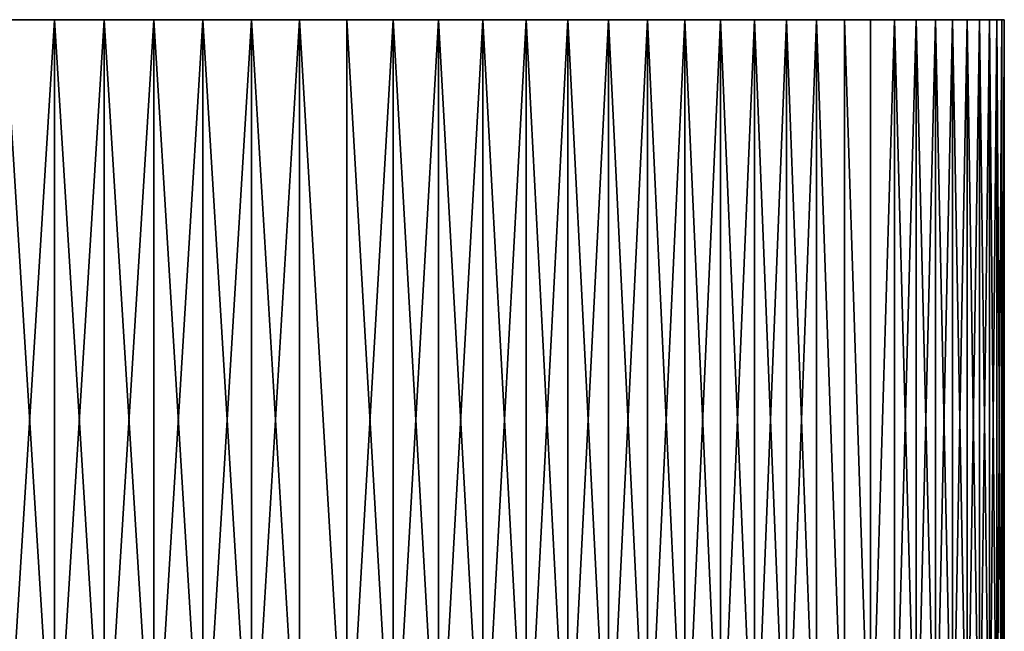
# Model space of a CAD drawing. Header units: millimetres. Extents: x 0 to 3270, y -325 to 325.
# Tile 335 of 402: x 1730 to 1735, y 37 to 40. Entities that reach past the tile are written whole.
import ezdxf

# ---------------------------------------------------------------- set-up
doc = ezdxf.new("R2010")
doc.units = ezdxf.units.MM
doc.layers.add('M6_A2_1730_793', color=7, linetype='Continuous')
doc.layers.add('M6_A2_1730_823', color=7, linetype='Continuous')

# ---------------------------------------------------------------- blocks, each defined once
blk = doc.blocks.new('M6_A2_1730_793')
at = {"layer": 'M6_A2_1730_793'}
for points in [[(1730.2492, 40, 788.0062), (1729.5022, 40, 788.0248), (1729.2548, 40, 788.0558)], [(1730.2492, 40, 797.9938), (1729.2548, 40, 788.0558), (1729.2548, 40, 797.9442)], [(1730.2492, 40, 797.9938), (1729.2548, 40, 797.9442), (1730, 40, 798)], [(1730.2492, 40, 797.9938), (1730.2492, 40, 788.0062), (1729.2548, 40, 788.0558)], [(1730.2492, 40, 788.0062), (1729.7508, 40, 788.0062), (1729.5022, 40, 788.0248)], [(1730.2492, 40, 788.0062), (1730, 40, 788), (1729.7508, 40, 788.0062)], [(1730.2492, 40, 797.9938), (1730, 40, 798), (1730, 36, 798)], [(1730.2492, 40, 797.9938), (1730, 36, 798), (1730.2492, 36, 797.9938)], [(1730, 40, 788), (1730.2492, 40, 788.0062), (1730.2492, 36, 788.0062)], [(1730, 40, 788), (1730.2492, 36, 788.0062), (1730, 36, 788)], [(1730.4978, 40, 797.9752), (1730.2492, 36, 797.9938), (1730.4978, 36, 797.9752)], [(1730.4978, 40, 797.9752), (1730.2492, 40, 797.9938), (1730.2492, 36, 797.9938)], [(1730.2492, 40, 788.0062), (1730.4978, 40, 788.0248), (1730.4978, 36, 788.0248)], [(1730.2492, 40, 788.0062), (1730.4978, 36, 788.0248), (1730.2492, 36, 788.0062)], [(1730.2492, 40, 797.9938), (1730.7452, 40, 788.0558), (1730.4978, 40, 788.0248)], [(1730.2492, 40, 797.9938), (1730.4978, 40, 788.0248), (1730.2492, 40, 788.0062)], [(1730.9907, 40, 797.9009), (1730.2492, 40, 797.9938), (1730.4978, 40, 797.9752)], [(1730.9907, 40, 797.9009), (1730.7452, 40, 788.0558), (1730.2492, 40, 797.9938)], [(1730.7452, 40, 797.9442), (1730.4978, 36, 797.9752), (1730.7452, 36, 797.9442)], [(1730.7452, 40, 797.9442), (1730.4978, 40, 797.9752), (1730.4978, 36, 797.9752)], [(1730.4978, 40, 788.0248), (1730.7452, 36, 788.0558), (1730.4978, 36, 788.0248)], [(1730.4978, 40, 788.0248), (1730.7452, 40, 788.0558), (1730.7452, 36, 788.0558)], [(1730.9907, 40, 797.9009), (1730.4978, 40, 797.9752), (1730.7452, 40, 797.9442)], [(1730.9907, 40, 797.9009), (1730.7452, 36, 797.9442), (1730.9907, 36, 797.9009)], [(1730.9907, 40, 797.9009), (1730.7452, 40, 797.9442), (1730.7452, 36, 797.9442)], [(1730.7452, 40, 788.0558), (1730.9907, 36, 788.0991), (1730.7452, 36, 788.0558)], [(1730.7452, 40, 788.0558), (1730.9907, 40, 788.0991), (1730.9907, 36, 788.0991)], [(1731.2338, 40, 788.1546), (1730.9907, 40, 788.0991), (1730.7452, 40, 788.0558)], [(1730.9907, 40, 797.9009), (1731.2338, 40, 788.1546), (1730.7452, 40, 788.0558)], [(1731.2338, 40, 797.8454), (1730.9907, 36, 797.9009), (1731.2338, 36, 797.8454)], [(1731.2338, 40, 797.8454), (1730.9907, 40, 797.9009), (1730.9907, 36, 797.9009)], [(1730.9907, 40, 788.0991), (1731.2338, 36, 788.1546), (1730.9907, 36, 788.0991)], [(1730.9907, 40, 788.0991), (1731.2338, 40, 788.1546), (1731.2338, 36, 788.1546)], [(1731.2338, 40, 797.8454), (1731.2338, 40, 788.1546), (1730.9907, 40, 797.9009)], [(1731.4738, 40, 797.7779), (1731.2338, 36, 797.8454), (1731.4738, 36, 797.7779)], [(1731.4738, 40, 797.7779), (1731.2338, 40, 797.8454), (1731.2338, 36, 797.8454)], [(1731.2338, 40, 788.1546), (1731.4738, 36, 788.2221), (1731.2338, 36, 788.1546)], [(1731.2338, 40, 788.1546), (1731.4738, 40, 788.2221), (1731.4738, 36, 788.2221)], [(1731.7101, 40, 788.3015), (1731.4738, 40, 788.2221), (1731.2338, 40, 788.1546)], [(1731.7101, 40, 797.6985), (1731.2338, 40, 797.8454), (1731.4738, 40, 797.7779)], [(1731.7101, 40, 797.6985), (1731.7101, 40, 788.3015), (1731.2338, 40, 788.1546)], [(1731.7101, 40, 797.6985), (1731.2338, 40, 788.1546), (1731.2338, 40, 797.8454)], [(1731.4738, 40, 797.7779), (1731.4738, 36, 797.7779), (1731.7101, 36, 797.6985)], [(1731.7101, 40, 797.6985), (1731.4738, 40, 797.7779), (1731.7101, 36, 797.6985)], [(1731.4738, 40, 788.2221), (1731.7101, 40, 788.3015), (1731.7101, 36, 788.3015)], [(1731.4738, 40, 788.2221), (1731.7101, 36, 788.3015), (1731.4738, 36, 788.2221)], [(1731.9422, 40, 797.6074), (1731.7101, 36, 797.6985), (1731.9422, 36, 797.6074)], [(1731.9422, 40, 797.6074), (1731.7101, 40, 797.6985), (1731.7101, 36, 797.6985)], [(1731.7101, 40, 788.3015), (1731.9422, 40, 788.3926), (1731.9422, 36, 788.3926)], [(1731.7101, 40, 788.3015), (1731.9422, 36, 788.3926), (1731.7101, 36, 788.3015)], [(1732.1694, 40, 788.4952), (1731.9422, 40, 788.3926), (1731.7101, 40, 788.3015)], [(1731.7101, 40, 797.6985), (1732.1694, 40, 788.4952), (1731.7101, 40, 788.3015)], [(1731.9422, 40, 797.6074), (1732.1694, 40, 788.4952), (1731.7101, 40, 797.6985)], [(1732.1694, 40, 797.5048), (1731.9422, 36, 797.6074), (1732.1694, 36, 797.5048)], [(1732.1694, 40, 797.5048), (1731.9422, 40, 797.6074), (1731.9422, 36, 797.6074)], [(1731.9422, 40, 788.3926), (1732.1694, 40, 788.4952), (1732.1694, 36, 788.4952)], [(1731.9422, 40, 788.3926), (1732.1694, 36, 788.4952), (1731.9422, 36, 788.3926)], [(1732.6072, 40, 797.2665), (1731.9422, 40, 797.6074), (1732.1694, 40, 797.5048)], [(1732.8166, 40, 797.1312), (1731.9422, 40, 797.6074), (1732.6072, 40, 797.2665)], [(1732.8166, 40, 797.1312), (1732.1694, 40, 788.4952), (1731.9422, 40, 797.6074)], [(1732.3913, 40, 797.3911), (1732.1694, 36, 797.5048), (1732.3913, 36, 797.3911)], [(1732.3913, 40, 797.3911), (1732.1694, 40, 797.5048), (1732.1694, 36, 797.5048)], [(1732.1694, 40, 788.4952), (1732.3913, 40, 788.6089), (1732.3913, 36, 788.6089)], [(1732.1694, 40, 788.4952), (1732.3913, 36, 788.6089), (1732.1694, 36, 788.4952)], [(1732.6072, 40, 797.2665), (1732.1694, 40, 797.5048), (1732.3913, 40, 797.3911)], [(1732.8166, 40, 797.1312), (1732.3913, 40, 788.6089), (1732.1694, 40, 788.4952)], [(1732.6072, 40, 797.2665), (1732.3913, 40, 797.3911), (1732.3913, 36, 797.3911)], [(1732.6072, 40, 797.2665), (1732.3913, 36, 797.3911), (1732.6072, 36, 797.2665)], [(1732.3913, 40, 788.6089), (1732.6072, 40, 788.7335), (1732.6072, 36, 788.7335)], [(1732.3913, 40, 788.6089), (1732.6072, 36, 788.7335), (1732.3913, 36, 788.6089)], [(1732.8166, 40, 788.8688), (1732.6072, 40, 788.7335), (1732.3913, 40, 788.6089)], [(1732.8166, 40, 797.1312), (1732.8166, 40, 788.8688), (1732.3913, 40, 788.6089)], [(1732.8166, 40, 797.1312), (1732.6072, 40, 797.2665), (1732.6072, 36, 797.2665)], [(1732.8166, 40, 797.1312), (1732.6072, 36, 797.2665), (1732.8166, 36, 797.1312)], [(1732.6072, 40, 788.7335), (1732.8166, 40, 788.8688), (1732.8166, 36, 788.8688)], [(1732.6072, 40, 788.7335), (1732.8166, 36, 788.8688), (1732.6072, 36, 788.7335)], [(1733.019, 40, 796.9857), (1732.8166, 40, 797.1312), (1732.8166, 36, 797.1312)], [(1733.019, 40, 796.9857), (1732.8166, 36, 797.1312), (1733.019, 36, 796.9857)], [(1732.8166, 40, 788.8688), (1733.019, 40, 789.0143), (1733.019, 36, 789.0143)], [(1732.8166, 40, 788.8688), (1733.019, 36, 789.0143), (1732.8166, 36, 788.8688)], [(1733.2139, 40, 796.8302), (1732.8166, 40, 797.1312), (1733.019, 40, 796.9857)], [(1733.2139, 40, 796.8302), (1733.019, 40, 789.0143), (1732.8166, 40, 788.8688)], [(1733.2139, 40, 796.8302), (1732.8166, 40, 788.8688), (1732.8166, 40, 797.1312)], [(1733.2139, 40, 796.8302), (1733.019, 40, 796.9857), (1733.019, 36, 796.9857)], [(1733.2139, 40, 796.8302), (1733.019, 36, 796.9857), (1733.2139, 36, 796.8302)], [(1733.019, 40, 789.0143), (1733.2139, 40, 789.1698), (1733.2139, 36, 789.1698)], [(1733.019, 40, 789.0143), (1733.2139, 36, 789.1698), (1733.019, 36, 789.0143)], [(1733.2139, 40, 796.8302), (1733.2139, 40, 789.1698), (1733.019, 40, 789.0143)], [(1733.4009, 40, 796.6653), (1733.2139, 40, 796.8302), (1733.2139, 36, 796.8302)], [(1733.4009, 40, 796.6653), (1733.2139, 36, 796.8302), (1733.4009, 36, 796.6653)], [(1733.2139, 40, 789.1698), (1733.4009, 40, 789.3347), (1733.4009, 36, 789.3347)], [(1733.2139, 40, 789.1698), (1733.4009, 36, 789.3347), (1733.2139, 36, 789.1698)], [(1733.5793, 40, 789.5088), (1733.4009, 40, 789.3347), (1733.2139, 40, 789.1698)], [(1733.9092, 40, 789.8826), (1733.5793, 40, 789.5088), (1733.2139, 40, 789.1698)], [(1733.5793, 40, 796.4912), (1733.9092, 40, 789.8826), (1733.2139, 40, 789.1698)], [(1733.5793, 40, 796.4912), (1733.2139, 40, 796.8302), (1733.4009, 40, 796.6653)], [(1733.5793, 40, 796.4912), (1733.2139, 40, 789.1698), (1733.2139, 40, 796.8302)], [(1733.5793, 40, 796.4912), (1733.4009, 40, 796.6653), (1733.4009, 36, 796.6653)], [(1733.5793, 40, 796.4912), (1733.4009, 36, 796.6653), (1733.5793, 36, 796.4912)], [(1733.4009, 40, 789.3347), (1733.5793, 40, 789.5088), (1733.5793, 36, 789.5088)], [(1733.4009, 40, 789.3347), (1733.5793, 36, 789.5088), (1733.4009, 36, 789.3347)], [(1733.7489, 40, 796.3084), (1733.5793, 40, 796.4912), (1733.5793, 36, 796.4912)], [(1733.7489, 40, 796.3084), (1733.5793, 36, 796.4912), (1733.7489, 36, 796.3084)], [(1733.5793, 40, 789.5088), (1733.7489, 40, 789.6916), (1733.7489, 36, 789.6916)], [(1733.5793, 40, 789.5088), (1733.7489, 36, 789.6916), (1733.5793, 36, 789.5088)], [(1733.9092, 40, 789.8826), (1733.7489, 40, 789.6916), (1733.5793, 40, 789.5088)], [(1733.5793, 40, 796.4912), (1733.7489, 40, 796.3084), (1733.9092, 40, 796.1174)], [(1733.5793, 40, 796.4912), (1733.9092, 40, 796.1174), (1733.9092, 40, 789.8826)], [(1733.9092, 40, 796.1174), (1733.7489, 40, 796.3084), (1733.7489, 36, 796.3084)], [(1733.9092, 40, 796.1174), (1733.7489, 36, 796.3084), (1733.9092, 36, 796.1174)], [(1733.7489, 40, 789.6916), (1733.9092, 40, 789.8826), (1733.9092, 36, 789.8826)], [(1733.7489, 40, 789.6916), (1733.9092, 36, 789.8826), (1733.7489, 36, 789.6916)], [(1734.0597, 40, 795.9187), (1733.9092, 40, 796.1174), (1733.9092, 36, 796.1174)], [(1734.0597, 40, 795.9187), (1733.9092, 36, 796.1174), (1734.0597, 36, 795.9187)], [(1733.9092, 40, 789.8826), (1734.0597, 40, 790.0813), (1734.0597, 36, 790.0813)], [(1733.9092, 40, 789.8826), (1734.0597, 36, 790.0813), (1733.9092, 36, 789.8826)], [(1734.8131, 40, 791.6458), (1734.0597, 40, 790.0813), (1733.9092, 40, 789.8826)], [(1733.9092, 40, 796.1174), (1734.9984, 40, 793.1247), (1734.8131, 40, 791.6458)], [(1733.9092, 40, 796.1174), (1734.0597, 40, 795.9187), (1734.2001, 40, 795.7127)], [(1733.9092, 40, 796.1174), (1734.2001, 40, 795.7127), (1734.3301, 40, 795.5)], [(1733.9092, 40, 796.1174), (1734.7396, 40, 794.5924), (1734.9984, 40, 793.1247)], [(1733.9092, 40, 796.1174), (1734.3301, 40, 795.5), (1734.7396, 40, 794.5924)], [(1733.9092, 40, 796.1174), (1734.8131, 40, 791.6458), (1733.9092, 40, 789.8826)], [(1734.0597, 40, 795.9187), (1734.0597, 36, 795.9187), (1734.2001, 36, 795.7127)], [(1734.2001, 40, 795.7127), (1734.0597, 40, 795.9187), (1734.2001, 36, 795.7127)], [(1734.0597, 40, 790.0813), (1734.2001, 40, 790.2873), (1734.2001, 36, 790.2873)], [(1734.0597, 40, 790.0813), (1734.2001, 36, 790.2873), (1734.0597, 36, 790.0813)], [(1734.6544, 40, 791.1733), (1734.2001, 40, 790.2873), (1734.0597, 40, 790.0813)], [(1734.7396, 40, 791.4076), (1734.6544, 40, 791.1733), (1734.0597, 40, 790.0813)], [(1734.8131, 40, 791.6458), (1734.7396, 40, 791.4076), (1734.0597, 40, 790.0813)], [(1734.2001, 40, 795.7127), (1734.2001, 36, 795.7127), (1734.3301, 36, 795.5)], [(1734.3301, 40, 795.5), (1734.2001, 40, 795.7127), (1734.3301, 36, 795.5)], [(1734.2001, 40, 790.2873), (1734.3301, 40, 790.5), (1734.3301, 36, 790.5)], [(1734.2001, 40, 790.2873), (1734.3301, 36, 790.5), (1734.2001, 36, 790.2873)], [(1734.4494, 40, 790.7189), (1734.3301, 40, 790.5), (1734.2001, 40, 790.2873)], [(1734.6544, 40, 791.1733), (1734.4494, 40, 790.7189), (1734.2001, 40, 790.2873)], [(1734.4494, 40, 795.2811), (1734.3301, 40, 795.5), (1734.3301, 36, 795.5)], [(1734.4494, 40, 795.2811), (1734.3301, 36, 795.5), (1734.4494, 36, 795.2811)], [(1734.4494, 40, 790.7189), (1734.4494, 36, 790.7189), (1734.3301, 36, 790.5)], [(1734.3301, 40, 790.5), (1734.4494, 40, 790.7189), (1734.3301, 36, 790.5)], [(1734.3301, 40, 795.5), (1734.4494, 40, 795.2811), (1734.7396, 40, 794.5924)], [(1734.5575, 40, 795.0564), (1734.4494, 36, 795.2811), (1734.5575, 36, 795.0564)], [(1734.5575, 40, 795.0564), (1734.4494, 40, 795.2811), (1734.4494, 36, 795.2811)], [(1734.4494, 40, 790.7189), (1734.5575, 40, 790.9436), (1734.5575, 36, 790.9436)], [(1734.4494, 40, 790.7189), (1734.5575, 36, 790.9436), (1734.4494, 36, 790.7189)], [(1734.6544, 40, 791.1733), (1734.5575, 40, 790.9436), (1734.4494, 40, 790.7189)], [(1734.4494, 40, 795.2811), (1734.5575, 40, 795.0564), (1734.7396, 40, 794.5924)], [(1734.6544, 40, 794.8267), (1734.5575, 36, 795.0564), (1734.6544, 36, 794.8267)], [(1734.6544, 40, 794.8267), (1734.5575, 40, 795.0564), (1734.5575, 36, 795.0564)], [(1734.5575, 40, 790.9436), (1734.6544, 40, 791.1733), (1734.6544, 36, 791.1733)], [(1734.5575, 40, 790.9436), (1734.6544, 36, 791.1733), (1734.5575, 36, 790.9436)], [(1734.5575, 40, 795.0564), (1734.6544, 40, 794.8267), (1734.7396, 40, 794.5924)], [(1734.7396, 40, 794.5924), (1734.6544, 36, 794.8267), (1734.7396, 36, 794.5924)], [(1734.7396, 40, 794.5924), (1734.6544, 40, 794.8267), (1734.6544, 36, 794.8267)], [(1734.6544, 40, 791.1733), (1734.7396, 40, 791.4076), (1734.7396, 36, 791.4076)], [(1734.6544, 40, 791.1733), (1734.7396, 36, 791.4076), (1734.6544, 36, 791.1733)], [(1734.8131, 40, 794.3542), (1734.7396, 36, 794.5924), (1734.8131, 36, 794.3542)], [(1734.8131, 40, 794.3542), (1734.7396, 40, 794.5924), (1734.7396, 36, 794.5924)], [(1734.7396, 40, 791.4076), (1734.8131, 40, 791.6458), (1734.8131, 36, 791.6458)], [(1734.7396, 40, 791.4076), (1734.8131, 36, 791.6458), (1734.7396, 36, 791.4076)], [(1734.7396, 40, 794.5924), (1734.924, 40, 793.8682), (1734.9984, 40, 793.1247)], [(1734.7396, 40, 794.5924), (1734.8131, 40, 794.3542), (1734.8746, 40, 794.1126)], [(1734.7396, 40, 794.5924), (1734.8746, 40, 794.1126), (1734.924, 40, 793.8682)], [(1734.8746, 40, 794.1126), (1734.8131, 36, 794.3542), (1734.8746, 36, 794.1126)], [(1734.8746, 40, 794.1126), (1734.8131, 40, 794.3542), (1734.8131, 36, 794.3542)], [(1734.8131, 40, 791.6458), (1734.8746, 40, 791.8874), (1734.8746, 36, 791.8874)], [(1734.8131, 40, 791.6458), (1734.8746, 36, 791.8874), (1734.8131, 36, 791.6458)], [(1734.924, 40, 792.1318), (1734.8746, 40, 791.8874), (1734.8131, 40, 791.6458)], [(1734.9984, 40, 793.1247), (1734.924, 40, 792.1318), (1734.8131, 40, 791.6458)], [(1734.924, 40, 793.8682), (1734.8746, 36, 794.1126), (1734.924, 36, 793.8682)], [(1734.924, 40, 793.8682), (1734.8746, 40, 794.1126), (1734.8746, 36, 794.1126)], [(1734.8746, 40, 791.8874), (1734.924, 36, 792.1318), (1734.8746, 36, 791.8874)], [(1734.8746, 40, 791.8874), (1734.924, 40, 792.1318), (1734.924, 36, 792.1318)], [(1734.9612, 40, 793.6217), (1734.924, 36, 793.8682), (1734.9612, 36, 793.6217)], [(1734.9612, 40, 793.6217), (1734.924, 40, 793.8682), (1734.924, 36, 793.8682)], [(1734.924, 40, 792.1318), (1734.9612, 36, 792.3783), (1734.924, 36, 792.1318)], [(1734.924, 40, 792.1318), (1734.9612, 40, 792.3783), (1734.9612, 36, 792.3783)], [(1734.986, 40, 792.6263), (1734.9612, 40, 792.3783), (1734.924, 40, 792.1318)], [(1734.9984, 40, 792.8753), (1734.986, 40, 792.6263), (1734.924, 40, 792.1318)], [(1734.9984, 40, 793.1247), (1734.9984, 40, 792.8753), (1734.924, 40, 792.1318)], [(1734.924, 40, 793.8682), (1734.9612, 40, 793.6217), (1734.986, 40, 793.3737)], [(1734.924, 40, 793.8682), (1734.986, 40, 793.3737), (1734.9984, 40, 793.1247)], [(1734.986, 40, 793.3737), (1734.9612, 36, 793.6217), (1734.986, 36, 793.3737)], [(1734.986, 40, 793.3737), (1734.9612, 40, 793.6217), (1734.9612, 36, 793.6217)], [(1734.9612, 40, 792.3783), (1734.986, 36, 792.6263), (1734.9612, 36, 792.3783)], [(1734.9612, 40, 792.3783), (1734.986, 40, 792.6263), (1734.986, 36, 792.6263)], [(1734.9984, 40, 793.1247), (1734.986, 36, 793.3737), (1734.9984, 36, 793.1247)], [(1734.9984, 40, 793.1247), (1734.986, 40, 793.3737), (1734.986, 36, 793.3737)], [(1734.9984, 40, 792.8753), (1734.9984, 36, 792.8753), (1734.986, 36, 792.6263)], [(1734.986, 40, 792.6263), (1734.9984, 40, 792.8753), (1734.986, 36, 792.6263)], [(1734.9984, 40, 792.8753), (1734.9984, 36, 793.1247), (1734.9984, 36, 792.8753)], [(1734.9984, 40, 792.8753), (1734.9984, 40, 793.1247), (1734.9984, 36, 793.1247)]]:
    blk.add_3dface(points, dxfattribs=at)
blk = doc.blocks.new('M6_A2_1730_823')
at = {"layer": 'M6_A2_1730_823'}
for points in [[(1730.2492, 40, 818.0062), (1729.5022, 40, 818.0248), (1729.2548, 40, 818.0558)], [(1730.2492, 40, 827.9938), (1729.2548, 40, 818.0558), (1729.2548, 40, 827.9442)], [(1730.2492, 40, 827.9938), (1729.2548, 40, 827.9442), (1730, 40, 828)], [(1730.2492, 40, 827.9938), (1730.2492, 40, 818.0062), (1729.2548, 40, 818.0558)], [(1730.2492, 40, 818.0062), (1729.7508, 40, 818.0062), (1729.5022, 40, 818.0248)], [(1730.2492, 40, 818.0062), (1730, 40, 818), (1729.7508, 40, 818.0062)], [(1730.2492, 40, 827.9938), (1730, 40, 828), (1730, 36, 828)], [(1730.2492, 40, 827.9938), (1730, 36, 828), (1730.2492, 36, 827.9938)], [(1730, 40, 818), (1730.2492, 40, 818.0062), (1730.2492, 36, 818.0062)], [(1730, 40, 818), (1730.2492, 36, 818.0062), (1730, 36, 818)], [(1730.4978, 40, 827.9752), (1730.2492, 36, 827.9938), (1730.4978, 36, 827.9752)], [(1730.4978, 40, 827.9752), (1730.2492, 40, 827.9938), (1730.2492, 36, 827.9938)], [(1730.2492, 40, 818.0062), (1730.4978, 40, 818.0248), (1730.4978, 36, 818.0248)], [(1730.2492, 40, 818.0062), (1730.4978, 36, 818.0248), (1730.2492, 36, 818.0062)], [(1730.2492, 40, 827.9938), (1730.7452, 40, 818.0558), (1730.4978, 40, 818.0248)], [(1730.2492, 40, 827.9938), (1730.4978, 40, 818.0248), (1730.2492, 40, 818.0062)], [(1730.9907, 40, 827.9009), (1730.2492, 40, 827.9938), (1730.4978, 40, 827.9752)], [(1730.9907, 40, 827.9009), (1730.7452, 40, 818.0558), (1730.2492, 40, 827.9938)], [(1730.7452, 40, 827.9442), (1730.4978, 36, 827.9752), (1730.7452, 36, 827.9442)], [(1730.7452, 40, 827.9442), (1730.4978, 40, 827.9752), (1730.4978, 36, 827.9752)], [(1730.4978, 40, 818.0248), (1730.7452, 36, 818.0558), (1730.4978, 36, 818.0248)], [(1730.4978, 40, 818.0248), (1730.7452, 40, 818.0558), (1730.7452, 36, 818.0558)], [(1730.9907, 40, 827.9009), (1730.4978, 40, 827.9752), (1730.7452, 40, 827.9442)], [(1730.9907, 40, 827.9009), (1730.7452, 36, 827.9442), (1730.9907, 36, 827.9009)], [(1730.9907, 40, 827.9009), (1730.7452, 40, 827.9442), (1730.7452, 36, 827.9442)], [(1730.7452, 40, 818.0558), (1730.9907, 36, 818.0991), (1730.7452, 36, 818.0558)], [(1730.7452, 40, 818.0558), (1730.9907, 40, 818.0991), (1730.9907, 36, 818.0991)], [(1731.2338, 40, 818.1546), (1730.9907, 40, 818.0991), (1730.7452, 40, 818.0558)], [(1730.9907, 40, 827.9009), (1731.2338, 40, 818.1546), (1730.7452, 40, 818.0558)], [(1731.2338, 40, 827.8454), (1730.9907, 36, 827.9009), (1731.2338, 36, 827.8454)], [(1731.2338, 40, 827.8454), (1730.9907, 40, 827.9009), (1730.9907, 36, 827.9009)], [(1730.9907, 40, 818.0991), (1731.2338, 36, 818.1546), (1730.9907, 36, 818.0991)], [(1730.9907, 40, 818.0991), (1731.2338, 40, 818.1546), (1731.2338, 36, 818.1546)], [(1731.2338, 40, 827.8454), (1731.2338, 40, 818.1546), (1730.9907, 40, 827.9009)], [(1731.4738, 40, 827.7779), (1731.2338, 36, 827.8454), (1731.4738, 36, 827.7779)], [(1731.4738, 40, 827.7779), (1731.2338, 40, 827.8454), (1731.2338, 36, 827.8454)], [(1731.2338, 40, 818.1546), (1731.4738, 36, 818.2221), (1731.2338, 36, 818.1546)], [(1731.2338, 40, 818.1546), (1731.4738, 40, 818.2221), (1731.4738, 36, 818.2221)], [(1731.7101, 40, 818.3015), (1731.4738, 40, 818.2221), (1731.2338, 40, 818.1546)], [(1731.7101, 40, 827.6985), (1731.2338, 40, 827.8454), (1731.4738, 40, 827.7779)], [(1731.7101, 40, 827.6985), (1731.7101, 40, 818.3015), (1731.2338, 40, 818.1546)], [(1731.7101, 40, 827.6985), (1731.2338, 40, 818.1546), (1731.2338, 40, 827.8454)], [(1731.4738, 40, 827.7779), (1731.4738, 36, 827.7779), (1731.7101, 36, 827.6985)], [(1731.7101, 40, 827.6985), (1731.4738, 40, 827.7779), (1731.7101, 36, 827.6985)], [(1731.4738, 40, 818.2221), (1731.7101, 40, 818.3015), (1731.7101, 36, 818.3015)], [(1731.4738, 40, 818.2221), (1731.7101, 36, 818.3015), (1731.4738, 36, 818.2221)], [(1731.9422, 40, 827.6074), (1731.7101, 36, 827.6985), (1731.9422, 36, 827.6074)], [(1731.9422, 40, 827.6074), (1731.7101, 40, 827.6985), (1731.7101, 36, 827.6985)], [(1731.7101, 40, 818.3015), (1731.9422, 40, 818.3926), (1731.9422, 36, 818.3926)], [(1731.7101, 40, 818.3015), (1731.9422, 36, 818.3926), (1731.7101, 36, 818.3015)], [(1732.1694, 40, 818.4952), (1731.9422, 40, 818.3926), (1731.7101, 40, 818.3015)], [(1731.7101, 40, 827.6985), (1732.1694, 40, 818.4952), (1731.7101, 40, 818.3015)], [(1731.9422, 40, 827.6074), (1732.1694, 40, 818.4952), (1731.7101, 40, 827.6985)], [(1732.1694, 40, 827.5048), (1731.9422, 36, 827.6074), (1732.1694, 36, 827.5048)], [(1732.1694, 40, 827.5048), (1731.9422, 40, 827.6074), (1731.9422, 36, 827.6074)], [(1731.9422, 40, 818.3926), (1732.1694, 40, 818.4952), (1732.1694, 36, 818.4952)], [(1731.9422, 40, 818.3926), (1732.1694, 36, 818.4952), (1731.9422, 36, 818.3926)], [(1732.6072, 40, 827.2665), (1731.9422, 40, 827.6074), (1732.1694, 40, 827.5048)], [(1732.8166, 40, 827.1312), (1731.9422, 40, 827.6074), (1732.6072, 40, 827.2665)], [(1732.8166, 40, 827.1312), (1732.1694, 40, 818.4952), (1731.9422, 40, 827.6074)], [(1732.3913, 40, 827.3911), (1732.1694, 36, 827.5048), (1732.3913, 36, 827.3911)], [(1732.3913, 40, 827.3911), (1732.1694, 40, 827.5048), (1732.1694, 36, 827.5048)], [(1732.1694, 40, 818.4952), (1732.3913, 40, 818.6089), (1732.3913, 36, 818.6089)], [(1732.1694, 40, 818.4952), (1732.3913, 36, 818.6089), (1732.1694, 36, 818.4952)], [(1732.6072, 40, 827.2665), (1732.1694, 40, 827.5048), (1732.3913, 40, 827.3911)], [(1732.8166, 40, 827.1312), (1732.3913, 40, 818.6089), (1732.1694, 40, 818.4952)], [(1732.6072, 40, 827.2665), (1732.3913, 40, 827.3911), (1732.3913, 36, 827.3911)], [(1732.6072, 40, 827.2665), (1732.3913, 36, 827.3911), (1732.6072, 36, 827.2665)], [(1732.3913, 40, 818.6089), (1732.6072, 40, 818.7335), (1732.6072, 36, 818.7335)], [(1732.3913, 40, 818.6089), (1732.6072, 36, 818.7335), (1732.3913, 36, 818.6089)], [(1732.8166, 40, 818.8688), (1732.6072, 40, 818.7335), (1732.3913, 40, 818.6089)], [(1732.8166, 40, 827.1312), (1732.8166, 40, 818.8688), (1732.3913, 40, 818.6089)], [(1732.8166, 40, 827.1312), (1732.6072, 40, 827.2665), (1732.6072, 36, 827.2665)], [(1732.8166, 40, 827.1312), (1732.6072, 36, 827.2665), (1732.8166, 36, 827.1312)], [(1732.6072, 40, 818.7335), (1732.8166, 40, 818.8688), (1732.8166, 36, 818.8688)], [(1732.6072, 40, 818.7335), (1732.8166, 36, 818.8688), (1732.6072, 36, 818.7335)], [(1733.019, 40, 826.9857), (1732.8166, 40, 827.1312), (1732.8166, 36, 827.1312)], [(1733.019, 40, 826.9857), (1732.8166, 36, 827.1312), (1733.019, 36, 826.9857)], [(1732.8166, 40, 818.8688), (1733.019, 40, 819.0143), (1733.019, 36, 819.0143)], [(1732.8166, 40, 818.8688), (1733.019, 36, 819.0143), (1732.8166, 36, 818.8688)], [(1733.2139, 40, 826.8302), (1732.8166, 40, 827.1312), (1733.019, 40, 826.9857)], [(1733.2139, 40, 826.8302), (1733.019, 40, 819.0143), (1732.8166, 40, 818.8688)], [(1733.2139, 40, 826.8302), (1732.8166, 40, 818.8688), (1732.8166, 40, 827.1312)], [(1733.2139, 40, 826.8302), (1733.019, 40, 826.9857), (1733.019, 36, 826.9857)], [(1733.2139, 40, 826.8302), (1733.019, 36, 826.9857), (1733.2139, 36, 826.8302)], [(1733.019, 40, 819.0143), (1733.2139, 40, 819.1698), (1733.2139, 36, 819.1698)], [(1733.019, 40, 819.0143), (1733.2139, 36, 819.1698), (1733.019, 36, 819.0143)], [(1733.2139, 40, 826.8302), (1733.2139, 40, 819.1698), (1733.019, 40, 819.0143)], [(1733.4009, 40, 826.6653), (1733.2139, 40, 826.8302), (1733.2139, 36, 826.8302)], [(1733.4009, 40, 826.6653), (1733.2139, 36, 826.8302), (1733.4009, 36, 826.6653)], [(1733.2139, 40, 819.1698), (1733.4009, 40, 819.3347), (1733.4009, 36, 819.3347)], [(1733.2139, 40, 819.1698), (1733.4009, 36, 819.3347), (1733.2139, 36, 819.1698)], [(1733.5793, 40, 819.5088), (1733.4009, 40, 819.3347), (1733.2139, 40, 819.1698)], [(1733.9092, 40, 819.8826), (1733.5793, 40, 819.5088), (1733.2139, 40, 819.1698)], [(1733.5793, 40, 826.4912), (1733.9092, 40, 819.8826), (1733.2139, 40, 819.1698)], [(1733.5793, 40, 826.4912), (1733.2139, 40, 826.8302), (1733.4009, 40, 826.6653)], [(1733.5793, 40, 826.4912), (1733.2139, 40, 819.1698), (1733.2139, 40, 826.8302)], [(1733.5793, 40, 826.4912), (1733.4009, 40, 826.6653), (1733.4009, 36, 826.6653)], [(1733.5793, 40, 826.4912), (1733.4009, 36, 826.6653), (1733.5793, 36, 826.4912)], [(1733.4009, 40, 819.3347), (1733.5793, 40, 819.5088), (1733.5793, 36, 819.5088)], [(1733.4009, 40, 819.3347), (1733.5793, 36, 819.5088), (1733.4009, 36, 819.3347)], [(1733.7489, 40, 826.3084), (1733.5793, 40, 826.4912), (1733.5793, 36, 826.4912)], [(1733.7489, 40, 826.3084), (1733.5793, 36, 826.4912), (1733.7489, 36, 826.3084)], [(1733.5793, 40, 819.5088), (1733.7489, 40, 819.6916), (1733.7489, 36, 819.6916)], [(1733.5793, 40, 819.5088), (1733.7489, 36, 819.6916), (1733.5793, 36, 819.5088)], [(1733.9092, 40, 819.8826), (1733.7489, 40, 819.6916), (1733.5793, 40, 819.5088)], [(1733.5793, 40, 826.4912), (1733.7489, 40, 826.3084), (1733.9092, 40, 826.1174)], [(1733.5793, 40, 826.4912), (1733.9092, 40, 826.1174), (1733.9092, 40, 819.8826)], [(1733.9092, 40, 826.1174), (1733.7489, 40, 826.3084), (1733.7489, 36, 826.3084)], [(1733.9092, 40, 826.1174), (1733.7489, 36, 826.3084), (1733.9092, 36, 826.1174)], [(1733.7489, 40, 819.6916), (1733.9092, 40, 819.8826), (1733.9092, 36, 819.8826)], [(1733.7489, 40, 819.6916), (1733.9092, 36, 819.8826), (1733.7489, 36, 819.6916)], [(1734.0597, 40, 825.9187), (1733.9092, 40, 826.1174), (1733.9092, 36, 826.1174)], [(1734.0597, 40, 825.9187), (1733.9092, 36, 826.1174), (1734.0597, 36, 825.9187)], [(1733.9092, 40, 819.8826), (1734.0597, 40, 820.0813), (1734.0597, 36, 820.0813)], [(1733.9092, 40, 819.8826), (1734.0597, 36, 820.0813), (1733.9092, 36, 819.8826)], [(1734.8131, 40, 821.6458), (1734.0597, 40, 820.0813), (1733.9092, 40, 819.8826)], [(1733.9092, 40, 826.1174), (1734.9984, 40, 823.1247), (1734.8131, 40, 821.6458)], [(1733.9092, 40, 826.1174), (1734.0597, 40, 825.9187), (1734.2001, 40, 825.7127)], [(1733.9092, 40, 826.1174), (1734.2001, 40, 825.7127), (1734.3301, 40, 825.5)], [(1733.9092, 40, 826.1174), (1734.7396, 40, 824.5924), (1734.9984, 40, 823.1247)], [(1733.9092, 40, 826.1174), (1734.3301, 40, 825.5), (1734.7396, 40, 824.5924)], [(1733.9092, 40, 826.1174), (1734.8131, 40, 821.6458), (1733.9092, 40, 819.8826)], [(1734.0597, 40, 825.9187), (1734.0597, 36, 825.9187), (1734.2001, 36, 825.7127)], [(1734.2001, 40, 825.7127), (1734.0597, 40, 825.9187), (1734.2001, 36, 825.7127)], [(1734.0597, 40, 820.0813), (1734.2001, 40, 820.2873), (1734.2001, 36, 820.2873)], [(1734.0597, 40, 820.0813), (1734.2001, 36, 820.2873), (1734.0597, 36, 820.0813)], [(1734.6544, 40, 821.1733), (1734.2001, 40, 820.2873), (1734.0597, 40, 820.0813)], [(1734.7396, 40, 821.4076), (1734.6544, 40, 821.1733), (1734.0597, 40, 820.0813)], [(1734.8131, 40, 821.6458), (1734.7396, 40, 821.4076), (1734.0597, 40, 820.0813)], [(1734.2001, 40, 825.7127), (1734.2001, 36, 825.7127), (1734.3301, 36, 825.5)], [(1734.3301, 40, 825.5), (1734.2001, 40, 825.7127), (1734.3301, 36, 825.5)], [(1734.2001, 40, 820.2873), (1734.3301, 40, 820.5), (1734.3301, 36, 820.5)], [(1734.2001, 40, 820.2873), (1734.3301, 36, 820.5), (1734.2001, 36, 820.2873)], [(1734.4494, 40, 820.7189), (1734.3301, 40, 820.5), (1734.2001, 40, 820.2873)], [(1734.6544, 40, 821.1733), (1734.4494, 40, 820.7189), (1734.2001, 40, 820.2873)], [(1734.4494, 40, 825.2811), (1734.3301, 40, 825.5), (1734.3301, 36, 825.5)], [(1734.4494, 40, 825.2811), (1734.3301, 36, 825.5), (1734.4494, 36, 825.2811)], [(1734.4494, 40, 820.7189), (1734.4494, 36, 820.7189), (1734.3301, 36, 820.5)], [(1734.3301, 40, 820.5), (1734.4494, 40, 820.7189), (1734.3301, 36, 820.5)], [(1734.3301, 40, 825.5), (1734.4494, 40, 825.2811), (1734.7396, 40, 824.5924)], [(1734.5575, 40, 825.0564), (1734.4494, 36, 825.2811), (1734.5575, 36, 825.0564)], [(1734.5575, 40, 825.0564), (1734.4494, 40, 825.2811), (1734.4494, 36, 825.2811)], [(1734.4494, 40, 820.7189), (1734.5575, 40, 820.9436), (1734.5575, 36, 820.9436)], [(1734.4494, 40, 820.7189), (1734.5575, 36, 820.9436), (1734.4494, 36, 820.7189)], [(1734.6544, 40, 821.1733), (1734.5575, 40, 820.9436), (1734.4494, 40, 820.7189)], [(1734.4494, 40, 825.2811), (1734.5575, 40, 825.0564), (1734.7396, 40, 824.5924)], [(1734.6544, 40, 824.8267), (1734.5575, 36, 825.0564), (1734.6544, 36, 824.8267)], [(1734.6544, 40, 824.8267), (1734.5575, 40, 825.0564), (1734.5575, 36, 825.0564)], [(1734.5575, 40, 820.9436), (1734.6544, 40, 821.1733), (1734.6544, 36, 821.1733)], [(1734.5575, 40, 820.9436), (1734.6544, 36, 821.1733), (1734.5575, 36, 820.9436)], [(1734.5575, 40, 825.0564), (1734.6544, 40, 824.8267), (1734.7396, 40, 824.5924)], [(1734.7396, 40, 824.5924), (1734.6544, 36, 824.8267), (1734.7396, 36, 824.5924)], [(1734.7396, 40, 824.5924), (1734.6544, 40, 824.8267), (1734.6544, 36, 824.8267)], [(1734.6544, 40, 821.1733), (1734.7396, 40, 821.4076), (1734.7396, 36, 821.4076)], [(1734.6544, 40, 821.1733), (1734.7396, 36, 821.4076), (1734.6544, 36, 821.1733)], [(1734.8131, 40, 824.3542), (1734.7396, 36, 824.5924), (1734.8131, 36, 824.3542)], [(1734.8131, 40, 824.3542), (1734.7396, 40, 824.5924), (1734.7396, 36, 824.5924)], [(1734.7396, 40, 821.4076), (1734.8131, 40, 821.6458), (1734.8131, 36, 821.6458)], [(1734.7396, 40, 821.4076), (1734.8131, 36, 821.6458), (1734.7396, 36, 821.4076)], [(1734.7396, 40, 824.5924), (1734.924, 40, 823.8682), (1734.9984, 40, 823.1247)], [(1734.7396, 40, 824.5924), (1734.8131, 40, 824.3542), (1734.8746, 40, 824.1126)], [(1734.7396, 40, 824.5924), (1734.8746, 40, 824.1126), (1734.924, 40, 823.8682)], [(1734.8746, 40, 824.1126), (1734.8131, 36, 824.3542), (1734.8746, 36, 824.1126)], [(1734.8746, 40, 824.1126), (1734.8131, 40, 824.3542), (1734.8131, 36, 824.3542)], [(1734.8131, 40, 821.6458), (1734.8746, 40, 821.8874), (1734.8746, 36, 821.8874)], [(1734.8131, 40, 821.6458), (1734.8746, 36, 821.8874), (1734.8131, 36, 821.6458)], [(1734.924, 40, 822.1318), (1734.8746, 40, 821.8874), (1734.8131, 40, 821.6458)], [(1734.9984, 40, 823.1247), (1734.924, 40, 822.1318), (1734.8131, 40, 821.6458)], [(1734.924, 40, 823.8682), (1734.8746, 36, 824.1126), (1734.924, 36, 823.8682)], [(1734.924, 40, 823.8682), (1734.8746, 40, 824.1126), (1734.8746, 36, 824.1126)], [(1734.8746, 40, 821.8874), (1734.924, 36, 822.1318), (1734.8746, 36, 821.8874)], [(1734.8746, 40, 821.8874), (1734.924, 40, 822.1318), (1734.924, 36, 822.1318)], [(1734.9612, 40, 823.6217), (1734.924, 36, 823.8682), (1734.9612, 36, 823.6217)], [(1734.9612, 40, 823.6217), (1734.924, 40, 823.8682), (1734.924, 36, 823.8682)], [(1734.924, 40, 822.1318), (1734.9612, 36, 822.3783), (1734.924, 36, 822.1318)], [(1734.924, 40, 822.1318), (1734.9612, 40, 822.3783), (1734.9612, 36, 822.3783)], [(1734.986, 40, 822.6263), (1734.9612, 40, 822.3783), (1734.924, 40, 822.1318)], [(1734.9984, 40, 822.8753), (1734.986, 40, 822.6263), (1734.924, 40, 822.1318)], [(1734.9984, 40, 823.1247), (1734.9984, 40, 822.8753), (1734.924, 40, 822.1318)], [(1734.924, 40, 823.8682), (1734.9612, 40, 823.6217), (1734.986, 40, 823.3737)], [(1734.924, 40, 823.8682), (1734.986, 40, 823.3737), (1734.9984, 40, 823.1247)], [(1734.986, 40, 823.3737), (1734.9612, 36, 823.6217), (1734.986, 36, 823.3737)], [(1734.986, 40, 823.3737), (1734.9612, 40, 823.6217), (1734.9612, 36, 823.6217)], [(1734.9612, 40, 822.3783), (1734.986, 36, 822.6263), (1734.9612, 36, 822.3783)], [(1734.9612, 40, 822.3783), (1734.986, 40, 822.6263), (1734.986, 36, 822.6263)], [(1734.9984, 40, 823.1247), (1734.986, 36, 823.3737), (1734.9984, 36, 823.1247)], [(1734.9984, 40, 823.1247), (1734.986, 40, 823.3737), (1734.986, 36, 823.3737)], [(1734.9984, 40, 822.8753), (1734.9984, 36, 822.8753), (1734.986, 36, 822.6263)], [(1734.986, 40, 822.6263), (1734.9984, 40, 822.8753), (1734.986, 36, 822.6263)], [(1734.9984, 40, 822.8753), (1734.9984, 36, 823.1247), (1734.9984, 36, 822.8753)], [(1734.9984, 40, 822.8753), (1734.9984, 40, 823.1247), (1734.9984, 36, 823.1247)]]:
    blk.add_3dface(points, dxfattribs=at)

msp = doc.modelspace()

# ---------------------------------------------------------------- block references
at = {"layer": 'M6_A2_1730_793'}
msp.add_blockref('M6_A2_1730_793', (0, 0), dxfattribs=at)
at = {"layer": 'M6_A2_1730_823'}
msp.add_blockref('M6_A2_1730_823', (0, 0), dxfattribs=at)

doc.saveas('drawing.dxf')
